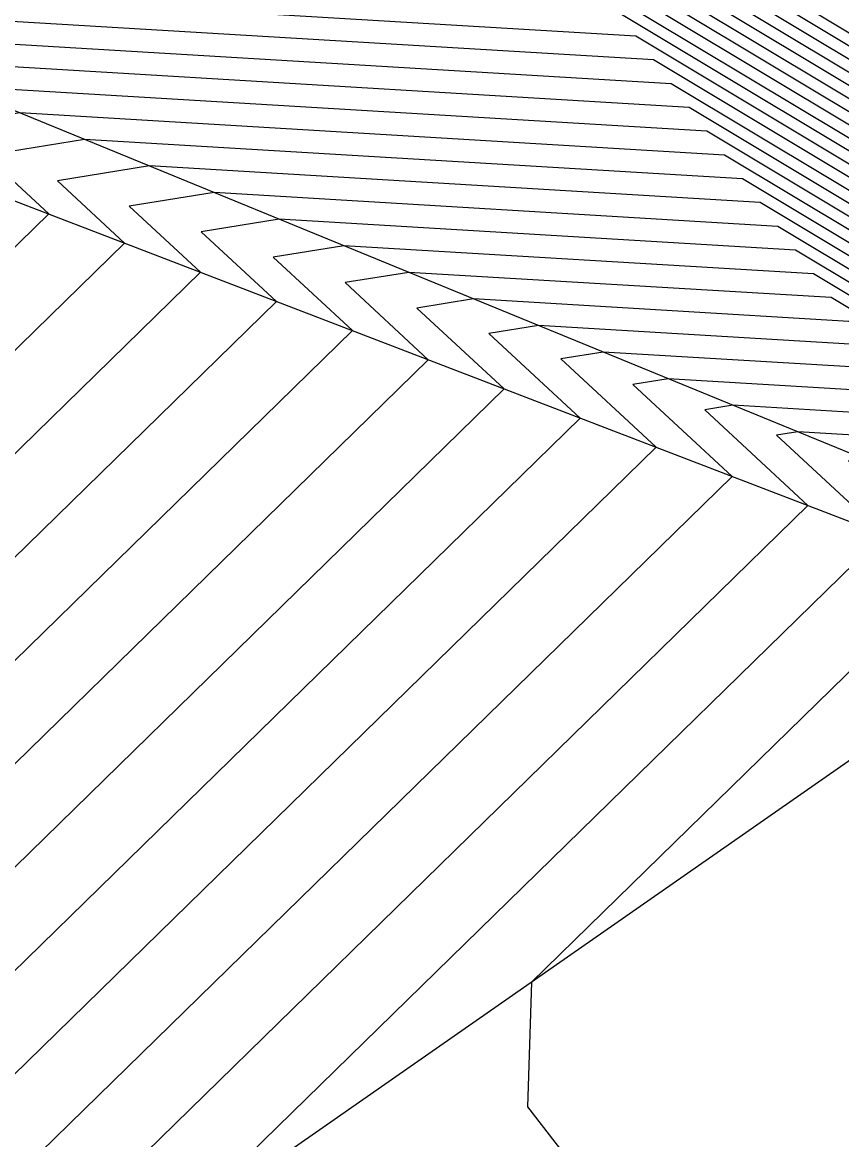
# Model space of a CAD drawing. Extents: x 2188792 to 2191981, y 386090 to 389710.
# Drawn here: x 2191392.27 to 2191396.03, y 389157.87 to 389162.99 of the extents above; entities that cross this region are included whole.
import ezdxf

# ---------------------------------------------------------------- set-up
doc = ezdxf.new("R2010")
doc.units = 0
for name, color, linetype in [('DTM Contours Major', 7, 'Continuous'), ('DTM Contours Minor', 7, 'Continuous'), ('PH Exist DTM Breakline', 7, 'Continuous')]:
    doc.layers.add(name, color=color, linetype=linetype)

msp = doc.modelspace()

# ---------------------------------------------------------------- linework, layer by layer
at = {"layer": 'DTM Contours Major'}
for points in [[(2191423.7673, 389129.6059), (2191422.9101, 389131.9881), (2191422.7148, 389133.4868), (2191421.6821, 389136.0675), (2191421.0507, 389136.8482), (2191420.2442, 389138.6336), (2191419.4858, 389139.4287), (2191416.3312, 389142.7271), (2191412.6476, 389146.5604), (2191409.4892, 389149.8616), (2191406.6182, 389152.8624), (2191402.5495, 389156.9977), (2191399.7852, 389159.8812), (2191398.3638, 389161.3782), (2191394.5139, 389163.6862)], [(2191398.0571, 389161.2614), (2191394.9209, 389163.1416), (2191390.1791, 389163.4257), (2191389.4637, 389163.3106), (2191389.6072, 389163.1777), (2191388.4617, 389162.0592), (2191387.2976, 389161.0931), (2191385.0414, 389159.8349), (2191381.8179, 389157.9227), (2191380.653, 389157.391), (2191377.2186, 389154.3093), (2191376.5864, 389153.8091), (2191373.684, 389150.9575), (2191372.31, 389149.751), (2191369.2251, 389147.1314), (2191368.5681, 389146.5906), (2191365.5419, 389145.7108), (2191364.7083, 389145.5439), (2191364.1879, 389145.9189), (2191363.2867, 389145.733), (2191360.5572, 389146.9789)], [(2191397.7504, 389161.1447), (2191395.3279, 389162.597), (2191391.6652, 389162.8164), (2191391.1126, 389162.7275), (2191391.3476, 389162.5098), (2191389.4705, 389160.6767), (2191387.5628, 389159.0936), (2191385.9767, 389158.2091), (2191383.7108, 389156.8649), (2191381.3338, 389155.7798), (2191378.8006, 389153.5068), (2191377.446, 389152.4351), (2191375.3166, 389150.343), (2191372.4245, 389147.8035), (2191370.1589, 389145.8795), (2191368.7036, 389144.6815), (2191366.7479, 389144.113), (2191364.8381, 389143.7305), (2191363.6457, 389144.5897), (2191363.0883, 389144.4747)], [(2191397.4437, 389161.0279), (2191395.7349, 389162.0523), (2191393.1513, 389162.2071), (2191392.7615, 389162.1444), (2191393.0881, 389161.8418), (2191390.4793, 389159.2943), (2191387.828, 389157.094), (2191386.9121, 389156.5833), (2191385.6036, 389155.807), (2191382.0145, 389154.1686), (2191380.3826, 389152.7043), (2191378.3056, 389151.0611), (2191376.9493, 389149.7284), (2191372.5391, 389145.856), (2191371.0926, 389144.6277), (2191368.839, 389142.7725), (2191367.9539, 389142.5152), (2191364.9679, 389141.9171), (2191363.1035, 389143.2604)], [(2191397.137, 389160.9112), (2191396.1419, 389161.5077), (2191394.6373, 389161.5979), (2191394.4103, 389161.5614), (2191394.8286, 389161.1739), (2191391.4881, 389157.9118), (2191388.0933, 389155.0945), (2191387.8475, 389154.9574), (2191387.4964, 389154.7491), (2191382.6952, 389152.5574), (2191381.9646, 389151.9019), (2191379.1653, 389149.6871), (2191378.5819, 389149.1139), (2191372.6537, 389143.9085), (2191372.0263, 389143.3758), (2191369.65, 389141.4196), (2191369.3756, 389140.9016), (2191368.6918, 389140.2294), (2191365.6227, 389139.3708), (2191361.4652, 389140.9207)], [(2191396.8303, 389160.7944), (2191396.5489, 389160.9631), (2191396.1234, 389160.9886), (2191396.0592, 389160.9783), (2191396.5691, 389160.5059), (2191394.6049, 389158.5878), (2191394.5876, 389158.0171), (2191395.1773, 389157.2544), (2191392.5407, 389154.7711), (2191391.0338, 389152.5919), (2191387.2854, 389149.0272), (2191384.1785, 389149.4811), (2191382.075, 389147.3998), (2191379.9064, 389145.4161), (2191375.0098, 389141.2054), (2191375.6863, 389139.3007), (2191372.0508, 389135.8917), (2191368.6998, 389134.77), (2191367.3497, 389133.3307), (2191364.6873, 389131.1876), (2191360.5573, 389126.7604)]]:
    msp.add_lwpolyline(points, dxfattribs=at)
at = {"layer": 'DTM Contours Minor'}
for points in [[(2191424.2276, 389128.9811), (2191423.0682, 389132.203), (2191422.9336, 389133.236), (2191421.7725, 389136.1377), (2191421.2814, 389136.7448), (2191420.3809, 389138.7385), (2191419.7534, 389139.3963), (2191416.2479, 389143.0616), (2191413.1229, 389146.3136), (2191409.6297, 389149.9648), (2191406.4543, 389153.2837), (2191402.8818, 389156.9147), (2191399.8113, 389160.1176), (2191398.5478, 389161.4482), (2191394.2697, 389164.013), (2191387.8015, 389164.4005), (2191386.9156, 389164.258), (2191386.8379, 389164.2802), (2191383.7776, 389162.5954), (2191383.6924, 389162.696), (2191380.963, 389161.5269), (2191377.5006, 389161.8497), (2191374.2633, 389159.3055), (2191360.1522, 389157.7783)], [(2191398.3025, 389161.3548), (2191394.5953, 389163.5773), (2191388.9903, 389163.9131), (2191388.1446, 389163.777), (2191388.2148, 389163.7121), (2191387.6547, 389163.1651), (2191387.0855, 389162.6927), (2191384.2931, 389161.1356), (2191380.3037, 389158.769), (2191380.1084, 389158.6799), (2191375.953, 389154.9513), (2191375.8986, 389154.9083), (2191372.3779, 389151.4492), (2191372.2183, 389151.309), (2191368.4782, 389148.1329), (2191368.4598, 389148.1178), (2191366.628, 389147.5853), (2191365.3801, 389147.5796), (2191364.4232, 389146.9413), (2191363.4455, 389146.7397), (2191363.0608, 389146.9153)], [(2191424.0742, 389129.1894), (2191423.0155, 389132.1313), (2191422.8607, 389133.3196), (2191421.7423, 389136.1143), (2191421.2045, 389136.7793), (2191420.3353, 389138.7035), (2191419.6642, 389139.4071), (2191416.2757, 389142.9501), (2191412.9645, 389146.3959), (2191409.5829, 389149.9304), (2191406.5089, 389153.1433), (2191402.771, 389156.9423), (2191399.8026, 389160.0388), (2191398.4865, 389161.4249), (2191394.3511, 389163.904)], [(2191398.2411, 389161.3315), (2191394.6767, 389163.4684), (2191389.2875, 389163.7912), (2191388.4744, 389163.6604), (2191388.5629, 389163.5785), (2191387.8564, 389162.8886), (2191387.1385, 389162.2928), (2191384.4801, 389160.8104), (2191380.6823, 389158.5575), (2191380.2446, 389158.3577), (2191376.2694, 389154.7908), (2191376.0706, 389154.6335), (2191372.7044, 389151.3262), (2191372.2412, 389150.9195), (2191368.6649, 389147.8825), (2191368.4869, 389147.736), (2191364.8183, 389146.6695), (2191364.6305, 389146.6319), (2191364.5132, 389146.7164), (2191363.4058, 389146.488), (2191362.4349, 389146.9312)], [(2191423.9207, 389129.3976), (2191422.9628, 389132.0597), (2191422.7877, 389133.4032), (2191421.7122, 389136.0909), (2191421.1276, 389136.8137), (2191420.2898, 389138.6686), (2191419.575, 389139.4179), (2191416.3035, 389142.8386), (2191412.8061, 389146.4781), (2191409.5361, 389149.896), (2191406.5636, 389153.0028), (2191402.6602, 389156.97), (2191399.7939, 389159.96), (2191398.4252, 389161.4015), (2191394.4325, 389163.7951)], [(2191398.1798, 389161.3081), (2191394.7581, 389163.3594), (2191389.5847, 389163.6694), (2191388.8042, 389163.5438), (2191388.911, 389163.4449), (2191388.0582, 389162.6121), (2191387.1916, 389161.8929), (2191384.6672, 389160.4853), (2191381.0608, 389158.3459), (2191380.3807, 389158.0354), (2191376.5858, 389154.6303), (2191376.2425, 389154.3587), (2191373.031, 389151.2033), (2191372.2641, 389150.53), (2191368.8517, 389147.6322), (2191368.514, 389147.3542), (2191365.0595, 389146.35), (2191364.6564, 389146.2692), (2191364.4048, 389146.4506), (2191363.3661, 389146.2364), (2191361.809, 389146.9471)], [(2191398.1185, 389161.2848), (2191394.8395, 389163.2505), (2191389.8819, 389163.5475), (2191389.134, 389163.4272), (2191389.2591, 389163.3113), (2191388.26, 389162.3357), (2191387.2446, 389161.493), (2191384.8543, 389160.1601), (2191381.4394, 389158.1343), (2191380.5169, 389157.7132), (2191376.9022, 389154.4698), (2191376.4144, 389154.0839), (2191373.3575, 389151.0804), (2191372.2871, 389150.1405), (2191369.0384, 389147.3818), (2191368.541, 389146.9724), (2191365.3007, 389146.0304), (2191364.6824, 389145.9065), (2191364.2963, 389146.1847), (2191363.3264, 389145.9847), (2191361.1831, 389146.963)], [(2191397.9958, 389161.2381), (2191395.0023, 389163.0327), (2191390.4764, 389163.3038), (2191389.7935, 389163.194), (2191389.9553, 389163.0441), (2191388.6635, 389161.7827), (2191387.3507, 389160.6932), (2191385.2284, 389159.5098), (2191382.1965, 389157.7112), (2191380.7892, 389157.0687), (2191377.535, 389154.1488), (2191376.7583, 389153.5343), (2191374.0105, 389150.8346), (2191372.3329, 389149.3615), (2191369.4119, 389146.881), (2191368.5952, 389146.2088), (2191365.7831, 389145.3913), (2191364.7343, 389145.1812), (2191364.0794, 389145.653), (2191363.247, 389145.4814)], [(2191397.9344, 389161.2147), (2191395.0837, 389162.9237), (2191390.7736, 389163.182), (2191390.1233, 389163.0773), (2191390.3033, 389162.9105), (2191388.8653, 389161.5062), (2191387.4037, 389160.2933), (2191385.4155, 389159.1846), (2191382.5751, 389157.4996), (2191380.9253, 389156.7465), (2191377.8514, 389153.9883), (2191376.9302, 389153.2595), (2191374.3371, 389150.7117), (2191372.3558, 389148.972), (2191369.5986, 389146.6307), (2191368.6223, 389145.827), (2191366.0243, 389145.0717), (2191364.7602, 389144.8185), (2191363.971, 389145.3872), (2191363.2073, 389145.2297)], [(2191397.8731, 389161.1914), (2191395.1651, 389162.8148), (2191391.0708, 389163.0601), (2191390.453, 389162.9607), (2191390.6514, 389162.7769), (2191389.067, 389161.2297), (2191387.4568, 389159.8934), (2191385.6026, 389158.8594), (2191382.9536, 389157.288), (2191381.0615, 389156.4243), (2191378.1678, 389153.8278), (2191377.1021, 389152.9847), (2191374.6636, 389150.5888), (2191372.3787, 389148.5825), (2191369.7854, 389146.3803), (2191368.6494, 389145.4451), (2191366.2655, 389144.7522), (2191364.7862, 389144.4558), (2191363.8626, 389145.1214), (2191363.1676, 389144.978)], [(2191397.8117, 389161.168), (2191395.2465, 389162.7059), (2191391.368, 389162.9383), (2191390.7828, 389162.8441), (2191390.9995, 389162.6434), (2191389.2688, 389160.9532), (2191387.5098, 389159.4935), (2191385.7897, 389158.5343), (2191383.3322, 389157.0765), (2191381.1976, 389156.102), (2191378.4842, 389153.6673), (2191377.2741, 389152.7099), (2191374.9901, 389150.4659), (2191372.4016, 389148.193), (2191369.9721, 389146.1299), (2191368.6765, 389145.0633), (2191366.5067, 389144.4326), (2191364.8121, 389144.0931), (2191363.7541, 389144.8555), (2191363.1279, 389144.7264)], [(2191397.6891, 389161.1213), (2191395.4093, 389162.488), (2191391.9624, 389162.6946), (2191391.4424, 389162.6109), (2191391.6957, 389162.3762), (2191389.6723, 389160.4002), (2191387.6159, 389158.6936), (2191386.1638, 389157.8839), (2191384.0893, 389156.6533), (2191381.4699, 389155.4576), (2191379.117, 389153.3463), (2191377.6179, 389152.1603), (2191375.6432, 389150.2201), (2191372.4475, 389147.414), (2191370.3456, 389145.6292), (2191368.7307, 389144.2997), (2191366.9891, 389143.7935), (2191364.864, 389143.3678), (2191363.5372, 389144.3238), (2191363.0486, 389144.223)], [(2191397.6277, 389161.098), (2191395.4907, 389162.3791), (2191392.2596, 389162.5727), (2191391.7721, 389162.4943), (2191392.0438, 389162.2426), (2191389.8741, 389160.1237), (2191387.6689, 389158.2937), (2191386.3509, 389157.5588), (2191384.4679, 389156.4417), (2191381.606, 389155.1353), (2191379.4334, 389153.1858), (2191377.7899, 389151.8855), (2191375.9697, 389150.0972), (2191372.4704, 389147.0245), (2191370.5323, 389145.3788), (2191368.7578, 389143.9179), (2191367.2303, 389143.4739), (2191364.89, 389143.0051), (2191363.4288, 389144.058), (2191363.0089, 389143.9714)], [(2191397.5664, 389161.0746), (2191395.5721, 389162.2702), (2191392.5568, 389162.4509), (2191392.1019, 389162.3777), (2191392.3919, 389162.109), (2191390.0758, 389159.8473), (2191387.722, 389157.8938), (2191386.538, 389157.2336), (2191384.8464, 389156.2302), (2191381.7422, 389154.8131), (2191379.7498, 389153.0253), (2191377.9618, 389151.6107), (2191376.2962, 389149.9743), (2191372.4933, 389146.635), (2191370.7191, 389145.1284), (2191368.7848, 389143.5361), (2191367.4715, 389143.1543), (2191364.9159, 389142.6424), (2191363.3204, 389143.7921), (2191362.9692, 389143.7197)], [(2191397.505, 389161.0513), (2191395.6535, 389162.1613), (2191392.854, 389162.329), (2191392.4317, 389162.261), (2191392.74, 389161.9754), (2191390.2776, 389159.5708), (2191387.775, 389157.4939), (2191386.725, 389156.9084), (2191385.225, 389156.0186), (2191381.8783, 389154.4909), (2191380.0662, 389152.8648), (2191378.1337, 389151.3359), (2191376.6227, 389149.8513), (2191372.5162, 389146.2455), (2191370.9058, 389144.878), (2191368.8119, 389143.1543), (2191367.7127, 389142.8348), (2191364.9419, 389142.2797), (2191363.2119, 389143.5263)], [(2191397.3823, 389161.0046), (2191395.8163, 389161.9434), (2191393.4485, 389162.0853), (2191393.0912, 389162.0278), (2191393.4362, 389161.7082), (2191390.6811, 389159.0178), (2191387.8811, 389156.6941), (2191387.0992, 389156.2581), (2191385.9821, 389155.5954), (2191382.1506, 389153.8464), (2191380.699, 389152.5438), (2191378.4776, 389150.7863), (2191377.2758, 389149.6055), (2191372.562, 389145.4665), (2191371.2793, 389144.3773), (2191368.8661, 389142.3907), (2191368.1951, 389142.1957), (2191364.9938, 389141.5544), (2191362.995, 389142.9946)], [(2191397.321, 389160.9812), (2191395.8977, 389161.8345), (2191393.7457, 389161.9634), (2191393.421, 389161.9112), (2191393.7843, 389161.5746), (2191390.8829, 389158.7413), (2191387.9341, 389156.2942), (2191387.2863, 389155.9329), (2191386.3607, 389155.3839), (2191382.2868, 389153.5241), (2191381.0154, 389152.3834), (2191378.6495, 389150.5115), (2191377.6023, 389149.4826), (2191372.5849, 389145.077), (2191371.466, 389144.1269), (2191368.8932, 389142.0089), (2191368.4363, 389141.8761), (2191365.0198, 389141.1917), (2191362.8866, 389142.7288)], [(2191397.2597, 389160.9579), (2191395.9791, 389161.7256), (2191394.0429, 389161.8416), (2191393.7508, 389161.7946), (2191394.1324, 389161.4411), (2191391.0846, 389158.4648), (2191387.9872, 389155.8943), (2191387.4733, 389155.6077), (2191386.7393, 389155.1723), (2191382.4229, 389153.2019), (2191381.3318, 389152.2229), (2191378.8214, 389150.2367), (2191377.9288, 389149.3597), (2191372.6078, 389144.6875), (2191371.6528, 389143.8765), (2191368.9203, 389141.6271), (2191368.6775, 389141.5565), (2191365.0457, 389140.829), (2191362.7782, 389142.4629)], [(2191397.1983, 389160.9345), (2191396.0605, 389161.6167), (2191394.3401, 389161.7197), (2191394.0805, 389161.678), (2191394.4805, 389161.3075), (2191391.2864, 389158.1883), (2191388.0402, 389155.4944), (2191387.6604, 389155.2826), (2191387.1178, 389154.9607), (2191382.5591, 389152.8797), (2191381.6482, 389152.0624), (2191378.9934, 389149.9619), (2191378.2554, 389149.2368), (2191372.6308, 389144.298), (2191371.8395, 389143.6261), (2191368.9474, 389141.2453), (2191368.9187, 389141.237), (2191367.8332, 389141.0195), (2191365.2026, 389140.2835), (2191364.1657, 389140.6701), (2191361.8609, 389141.8731)], [(2191397.0756, 389160.8878), (2191396.2233, 389161.3988), (2191394.9345, 389161.476), (2191394.7401, 389161.4447), (2191395.1767, 389161.0403), (2191391.6899, 389157.6353), (2191388.1463, 389154.6946), (2191388.0346, 389154.6322), (2191387.875, 389154.5376), (2191382.8314, 389152.2352), (2191382.281, 389151.7414), (2191379.3372, 389149.4123), (2191378.9084, 389148.991), (2191372.6766, 389143.519), (2191372.213, 389143.1254), (2191370.4573, 389141.6801), (2191369.8659, 389140.5638), (2191368.3925, 389139.1154), (2191366.0427, 389138.458), (2191361.5986, 389140.1148)], [(2191397.0143, 389160.8645), (2191396.3047, 389161.2899), (2191395.2317, 389161.3542), (2191395.0699, 389161.3281), (2191395.5248, 389160.9067), (2191391.8917, 389157.3589), (2191388.5723, 389154.6041), (2191388.34, 389154.2682), (2191388.1429, 389154.0808), (2191387.8198, 389154.128), (2191382.9675, 389151.913)], [(2191396.9529, 389160.8411), (2191396.3861, 389161.181), (2191395.529, 389161.2323), (2191395.3996, 389161.2115), (2191395.8729, 389160.7731), (2191392.0934, 389157.0824), (2191390.8656, 389156.0634), (2191389.2379, 389153.7095), (2191387.8571, 389152.3963), (2191385.5929, 389152.7271)], [(2191396.8916, 389160.8178), (2191396.4675, 389161.072), (2191395.8262, 389161.1105), (2191395.7294, 389161.0949), (2191396.221, 389160.6395), (2191392.9113, 389157.4075), (2191392.9062, 389157.2407), (2191393.0786, 389157.0178), (2191392.308, 389156.292), (2191390.1359, 389153.1507), (2191387.5713, 389150.7117), (2191383.366, 389151.3261)]]:
    msp.add_lwpolyline(points, dxfattribs=at)
at = {"layer": 'PH Exist DTM Breakline'}
for points in [[(2191422.4615, 389131.3783), (2191420.9555, 389135.5033), (2191419.0724, 389137.7344), (2191417.0801, 389139.72), (2191408.1645, 389148.8882), (2191399.5494, 389157.7475), (2191396.7093, 389160.7484), (2191387.263, 389164.6213)], [(2191397.544, 389159.3822), (2191397.0772, 389160.3109), (2191386.8825, 389164.2234), (2191383.6783, 389162.2042), (2191379.9988, 389158.9395), (2191375.8339, 389155.0117), (2191372.2063, 389151.5138), (2191368.4567, 389148.1618), (2191364.6078, 389146.9484), (2191363.4715, 389146.9048), (2191356.9716, 389152.2768), (2191350.2683, 389160.015), (2191348.4609, 389161.7561)], [(2191397.0772, 389160.3109), (2191392.2119, 389156.9201), (2191388.1905, 389154.3612), (2191383.2471, 389151.2513), (2191379.8141, 389148.6501), (2191372.7414, 389142.4169), (2191370.2376, 389140.3078), (2191367.4148, 389135.4765)]]:
    msp.add_lwpolyline(points, dxfattribs=at)

doc.saveas('drawing.dxf')
